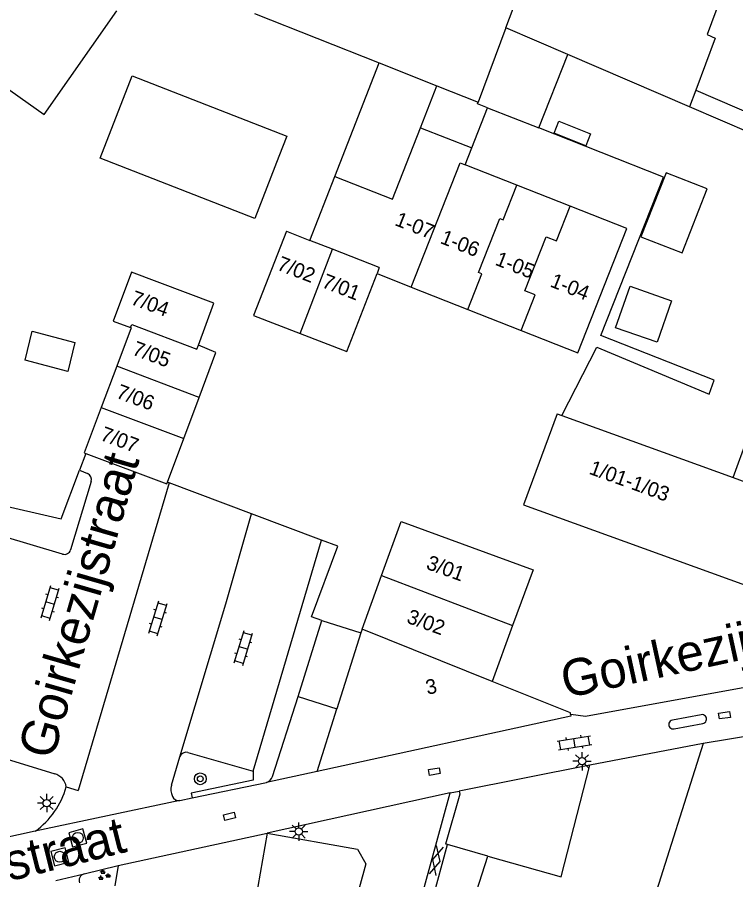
# Model space of a CAD drawing. Extents: x 132998 to 136004, y 396998 to 398512.
# Drawn here: x 133516.2 to 133565.2, y 397809 to 397867.7 of the extents above; entities that cross this region are included whole.
import ezdxf

# ---------------------------------------------------------------- set-up
doc = ezdxf.new("R2010")
doc.units = 0
for name, color, linetype in [('gg-afsc-erfafscheiding', 7, 'Continuous'), ('gg-afsc-hekwerk', 7, 'Continuous'), ('gg-afsc-muur', 7, 'Continuous'), ('gg-anno-huisnummerreeks BGT', 7, 'Continuous'), ('gg-anno-openbare ruimte label', 7, 'Continuous'), ('gg-bbg-bijgebouw', 7, 'Continuous'), ('gg-bbg-gedigitaliseerde bebouwing', 7, 'Continuous'), ('gg-bbg-gedigitaliseerde bijgebouw', 7, 'Continuous'), ('gg-bbg-hoofdgebouw', 7, 'Continuous'), ('gg-bbg-luifel en loopbrug', 7, 'Continuous'), ('gg-bbg-tussenscheiding', 7, 'Continuous'), ('gg-knt-verharding', 7, 'Continuous'), ('gg-knt-verharding nz', 7, 'Continuous'), ('gt-grn-groengrens', 7, 'Continuous'), ('gt-grn-vlakafsluiter', 7, 'Continuous'), ('gt-grn-weggrens', 7, 'Continuous'), ('gt-symb-boom', 7, 'Continuous'), ('gt-symb-gesloten verharding', 7, 'Continuous'), ('gt-symb-groenvak', 7, 'Continuous'), ('gt-symb-klinker verharding', 7, 'Continuous'), ('gt-symb-kolk center center', 7, 'Continuous'), ('gt-symb-lichtmast', 7, 'Continuous'), ('gt-symb-rioolschacht', 7, 'Continuous')]:
    doc.layers.add(name, color=color, linetype=linetype)

# ---------------------------------------------------------------- blocks, each defined once
blk = doc.blocks.new('gt0-KOLKCC')
at = {"layer": 'gt-symb-kolk center center'}
blk.add_lwpolyline([(-0.375, 0.2), (0.375, 0.2), (0.375, -0.2), (-0.375, -0.2)], close=True, dxfattribs=at)
blk = doc.blocks.new('gt0-GESVH1')
at = {"layer": 'gt-symb-gesloten verharding'}
for p, q in [((-0.992, -0.261), (0.008, 0.239)), ((0.008, -0.261), (-0.992, 0.239)), ((0.008, 0.239), (1.008, -0.261)), ((1.008, 0.239), (0.008, -0.261))]:
    blk.add_line(p, q, dxfattribs=at)
blk = doc.blocks.new('gt0-LMAST')
at = {"layer": 'gt-symb-lichtmast'}
for p, q in [((-0.005, 0.246), (-0.005, 0.621)), ((-0.182, 0.173), (-0.447, 0.438)), ((0.172, 0.173), (0.437, 0.438)), ((-0.255, -0.004), (-0.63, -0.004)), ((-0.182, -0.181), (-0.447, -0.446)), ((-0.005, -0.254), (-0.005, -0.629)), ((0.437, -0.446), (0.172, -0.181)), ((0.245, -0.004), (0.62, -0.004))]:
    blk.add_line(p, q, dxfattribs=at)
blk.add_circle((-0.005, -0.004), 0.25, dxfattribs=at)
blk = doc.blocks.new('gt0-KL1')
at = {"layer": 'gt-symb-klinker verharding'}
for p, q in [((-1.15, 0.3), (1.15, 0.3)), ((-1, -0.3), (-1, 0.3)), ((-0.5, 0.3), (-0.5, 0.45)), ((0, -0.3), (0, 0.3)), ((0.5, 0.3), (0.5, 0.45)), ((1, -0.3), (1, 0.3)), ((-1.15, -0.3), (1.15, -0.3)), ((-0.5, -0.45), (-0.5, -0.3)), ((0.5, -0.45), (0.5, -0.3))]:
    blk.add_line(p, q, dxfattribs=at)
blk = doc.blocks.new('gt0-BOOM')
at = {"layer": 'gt-symb-boom'}
for radius in [0.4, 0.2]:
    blk.add_circle((0, 0), radius, dxfattribs=at)
blk = doc.blocks.new('gt0-RS')
at = {"layer": 'gt-symb-rioolschacht'}
blk.add_lwpolyline([(-0.5, -0.5), (0.5, -0.5), (0.5, 0.5), (-0.5, 0.5)], close=True, dxfattribs=at)
blk.add_circle((0, 0), 0.375, dxfattribs=at)
blk = doc.blocks.new('gt0-GRVAK')
at = {"layer": 'gt-symb-groenvak'}
for p, q in [((-0.11, 0.189), (-0.228, 0.24)), ((-0.182, 0.153), (0.088, 0.153)), ((-0.091, 0.211), (-0.156, 0.322)), ((-0.047, 0.214), (-0.047, 0.393)), ((-0.004, 0.211), (0.061, 0.322)), ((0.015, 0.189), (0.133, 0.24)), ((0.262, -0.052), (0.197, 0.059)), ((0.305, -0.049), (0.305, 0.13)), ((0.349, -0.052), (0.414, 0.059)), ((-0.245, -0.228), (-0.363, -0.177)), ((-0.318, -0.264), (-0.047, -0.264)), ((-0.226, -0.206), (-0.291, -0.095)), ((-0.183, -0.203), (-0.183, -0.024)), ((-0.139, -0.206), (-0.074, -0.095)), ((-0.12, -0.228), (-0.002, -0.177)), ((0.243, -0.074), (0.125, -0.023)), ((0.17, -0.11), (0.441, -0.11)), ((0.368, -0.074), (0.486, -0.023))]:
    blk.add_line(p, q, dxfattribs=at)

msp = doc.modelspace()

# ---------------------------------------------------------------- linework, layer by layer
at = {"layer": 'gg-afsc-erfafscheiding'}
msp.add_line((133520.845, 397838.012), (133520.42, 397836.879), dxfattribs=at)
msp.add_lwpolyline([(133509.583, 397835.765), (133519.177, 397833.571), (133520.42, 397836.879)], dxfattribs=at)
at = {"layer": 'gg-afsc-hekwerk'}
for p, q in [((133526.542, 397836.011), (133526.415, 397836.059)), ((133532.147, 397833.904), (133526.542, 397836.011)), ((133536.917, 397832.11), (133532.147, 397833.904)), ((133536.951, 397826.637), (133539.601, 397825.797)), ((133554.906, 397820.13), (133567.243, 397822.358)), ((133553.914, 397820.249), (133553.881, 397820.262)), ((133553.914, 397820.249), (133554.906, 397820.13))]:
    msp.add_line(p, q, dxfattribs=at)
msp.add_lwpolyline([(133536.951, 397826.637), (133536.243, 397826.881), (133538.021, 397831.697), (133536.917, 397832.11)], dxfattribs=at)
at = {"layer": 'gg-afsc-muur'}
msp.add_line((133537.82, 397856.894), (133540.843, 397864.634), dxfattribs=at)
msp.add_lwpolyline([(133533.213, 397812.146), (133539.371, 397811.052), (133539.929, 397810.049), (133539.025, 397806.746)], dxfattribs=at)
at = {"layer": 'gg-bbg-bijgebouw'}
for p, q in [((133534.531, 397853.176), (133532.279, 397847.41)), ((133532.279, 397847.41), (133535.463, 397846.193)), ((133522.96, 397843.977), (133521.898, 397841.14)), ((133527.526, 397839.03), (133528.571, 397841.825)), ((133526.415, 397836.059), (133527.526, 397839.03)), ((133555.2, 397816.78), (133546.293, 397815.009)), ((133544.257, 397806.838), (133545.516, 397811.365)), ((133545.516, 397811.365), (133545.377, 397811.403))]:
    msp.add_line(p, q, dxfattribs=at)
for points in [[(133528.526, 397845.406), (133529.577, 397848.261), (133523.972, 397850.381), (133522.715, 397847.043), (133523.909, 397846.591)], [(133535.463, 397846.193), (133538.647, 397844.975), (133540.702, 397850.282)], [(133523.909, 397846.591), (133523.935, 397846.581), (133522.96, 397843.977)], [(133528.571, 397841.825), (133529.723, 397844.907), (133528.526, 397845.406)], [(133521.898, 397841.14), (133520.742, 397838.051), (133520.845, 397838.012)], [(133520.845, 397838.012), (133526.372, 397835.944), (133526.415, 397836.059)], [(133546.293, 397815.009), (133546.344, 397814.815), (133545.377, 397811.403)]]:
    msp.add_lwpolyline(points, dxfattribs=at)
at = {"layer": 'gg-bbg-gedigitaliseerde bebouwing'}
for p, q in [((133532.358, 397867.994), (133540.843, 397864.634)), ((133540.843, 397864.634), (133544.785, 397863.073)), ((133546.71, 397857.694), (133547.161, 397858.838)), ((133550.235, 397856.302), (133546.71, 397857.694)), ((133536.117, 397852.534), (133537.82, 397856.894)), ((133553.862, 397854.87), (133550.235, 397856.302)), ((133552.976, 397840.716), (133553.305, 397840.597)), ((133553.305, 397840.597), (133564.969, 397836.381))]:
    msp.add_line(p, q, dxfattribs=at)
for points in [[(133514.558, 397863.539), (133518.017, 397861.123), (133522.968, 397868.18)], [(133537.82, 397856.894), (133541.769, 397855.351), (133543.665, 397860.204)], [(133554.39, 397844.878), (133557.732, 397853.342), (133553.862, 397854.87)], [(133562.94, 397818.26), (133559.325, 397806.853), (133564.295, 397805.366)]]:
    msp.add_lwpolyline(points, dxfattribs=at)
at = {"layer": 'gg-bbg-gedigitaliseerde bijgebouw'}
for p, q in [((133551.729, 397860.195), (133553.707, 397865.206)), ((133562.005, 397861.633), (133553.707, 397865.206)), ((133543.665, 397860.204), (133544.785, 397863.073)), ((133562.428, 397862.762), (133562.005, 397861.633)), ((133547.161, 397858.838), (133548.241, 397861.572)), ((133548.241, 397861.572), (133551.729, 397860.195)), ((133534.02, 397858.251), (133532.368, 397854.021)), ((133534.531, 397853.176), (133536.117, 397852.534)), ((133553.254, 397809.17), (133555.2, 397816.78)), ((133546.773, 397805.946), (133548.247, 397810.59)), ((133548.247, 397810.59), (133553.254, 397809.17))]:
    msp.add_line(p, q, dxfattribs=at)
for points in [[(133564.761, 397870.742), (133563.197, 397866.568), (133563.758, 397866.31), (133562.428, 397862.762)], [(133532.368, 397854.021), (133521.824, 397858.139), (133524.019, 397863.758), (133534.562, 397859.64), (133534.02, 397858.251)], [(133556.961, 397846.584), (133557.954, 397849.415), (133560.785, 397848.423), (133559.792, 397845.592), (133556.961, 397846.584)], [(133517.196, 397846.36), (133520.111, 397845.585), (133519.628, 397843.611), (133516.712, 397844.386), (133517.196, 397846.36)], [(133564.969, 397836.381), (133566.928, 397841.734), (133569.425, 397840.748), (133567.493, 397835.469)]]:
    msp.add_lwpolyline(points, dxfattribs=at)
at = {"layer": 'gg-bbg-hoofdgebouw'}
for p, q in [((133540.702, 397850.282), (133543.037, 397849.36)), ((133543.037, 397849.36), (133546.893, 397847.838)), ((133546.893, 397847.838), (133550.521, 397846.406)), ((133550.521, 397846.406), (133554.39, 397844.878)), ((133552.976, 397840.716), (133550.694, 397834.513)), ((133550.694, 397834.513), (133565.81, 397829.049)), ((133539.679, 397826.043), (133541.013, 397829.714)), ((133539.679, 397826.043), (133539.601, 397825.797)), ((133549.946, 397826.292), (133548.558, 397822.488)), ((133539.601, 397825.797), (133537.961, 397820.62)), ((133536.612, 397816.36), (133537.961, 397820.62)), ((133567.784, 397819.07), (133562.94, 397818.26)), ((133523.061, 397809.941), (133533.213, 397812.146)), ((133533.213, 397812.146), (133531.996, 397805.105)), ((133523.061, 397809.941), (133522.822, 397808.562))]:
    msp.add_line(p, q, dxfattribs=at)
for points in [[(133541.013, 397829.714), (133542.346, 397833.384), (133551.335, 397830.095), (133549.946, 397826.292)], [(133553.881, 397820.262), (133553.889, 397820.353), (133548.558, 397822.488)], [(133553.881, 397820.262), (133553.903, 397820.111), (133536.612, 397816.36)]]:
    msp.add_lwpolyline(points, dxfattribs=at)
at = {"layer": 'gg-bbg-luifel en loopbrug'}
for points in [[(133562.428, 397862.762), (133566.695, 397860.925), (133566.219, 397859.819), (133562.005, 397861.633)], [(133554.932, 397858.99), (133552.769, 397859.844), (133553.091, 397860.66), (133555.254, 397859.806), (133554.932, 397858.99)], [(133558.684, 397852.782), (133561.503, 397851.686), (133563.2, 397856.051), (133560.404, 397857.138), (133558.684, 397852.782)]]:
    msp.add_lwpolyline(points, dxfattribs=at)
at = {"layer": 'gg-bbg-tussenscheiding'}
for p, q in [((133549.487, 397867.023), (133547.59, 397861.966)), ((133553.707, 397865.206), (133549.487, 397867.023)), ((133544.785, 397863.073), (133547.59, 397861.966)), ((133543.665, 397860.204), (133547.161, 397858.838)), ((133537.658, 397851.933), (133536.117, 397852.534)), ((133535.463, 397846.193), (133537.658, 397851.933)), ((133540.858, 397850.683), (133537.658, 397851.933)), ((133540.858, 397850.683), (133540.702, 397850.282)), ((133528.571, 397841.825), (133522.96, 397843.977)), ((133521.898, 397841.14), (133527.526, 397839.03)), ((133564.969, 397836.381), (133567.493, 397835.469)), ((133541.013, 397829.714), (133549.946, 397826.292)), ((133548.558, 397822.488), (133539.679, 397826.043)), ((133548.247, 397810.59), (133545.516, 397811.365))]:
    msp.add_line(p, q, dxfattribs=at)
for points in [[(133549.487, 397867.023), (133552.687, 397875.485), (133554.309, 397874.848)], [(133548.241, 397861.572), (133547.544, 397861.848), (133547.59, 397861.966)], [(133543.037, 397849.36), (133546.378, 397857.825), (133546.71, 397857.694)], [(133546.893, 397847.838), (133547.848, 397850.256), (133547.615, 397850.348), (133549.066, 397854.022), (133549.298, 397853.93), (133550.235, 397856.302)], [(133550.521, 397846.406), (133551.475, 397848.824), (133550.778, 397849.099), (133552.228, 397852.773), (133552.926, 397852.498), (133553.862, 397854.87)], [(133523.909, 397846.591), (133523.989, 397846.806), (133528.428, 397845.136), (133528.526, 397845.406)]]:
    msp.add_lwpolyline(points, dxfattribs=at)
at = {"layer": 'gg-knt-verharding'}
for p, q in [((133520.42, 397836.879), (133520.959, 397836.648)), ((133521.227, 397836.108), (133519.817, 397831.448)), ((133519.274, 397831.164), (133515.081, 397832.397)), ((133532.251, 397816.363), (133536.917, 397832.11)), ((133535.32, 397821.456), (133536.951, 397826.637)), ((133533.573, 397816.016), (133535.32, 397821.456)), ((133535.32, 397821.456), (133537.961, 397820.62)), ((133562.797, 397820.22), (133560.84, 397819.845)), ((133560.96, 397819.255), (133562.903, 397819.619)), ((133510.987, 397818.554), (133518.736, 397816.194)), ((133562.94, 397818.26), (133555.2, 397816.78)), ((133527.811, 397817.645), (133532.251, 397816.363)), ((133526.705, 397815.415), (133527.266, 397817.345)), ((133536.612, 397816.36), (133533.165, 397815.611)), ((133528.109, 397814.554), (133533.165, 397815.611)), ((133545.692, 397814.891), (133546.293, 397815.009)), ((133527.266, 397814.378), (133517.412, 397812.278)), ((133527.266, 397814.378), (133528.109, 397814.554)), ((133520.739, 397809.369), (133523.061, 397809.941))]:
    msp.add_line(p, q, dxfattribs=at)
for points in [[(133542.07, 397800.415), (133541.732, 397800.483), (133545.692, 397814.891)], [(133517.412, 397812.278), (133513.047, 397811.329), (133510.099, 397810.745), (133507.188, 397810.287)]]:
    msp.add_lwpolyline(points, dxfattribs=at)
for centre, radius, start, end in [((133520.816, 397836.24), 0.432, 342.14321, 70.64686), ((133519.404, 397831.576), 0.432, 252.49049, 342.73047), ((133562.863, 397819.922), 0.305, 277.57301, 102.43207), ((133560.885, 397819.547), 0.301, 98.51638, 284.47675), ((133527.698, 397817.206), 0.454, 75.55341, 162.10852), ((133518.432, 397815.132), 1.105, 9.01702, 74.01762), ((133533.038, 397816.147), 0.551, 283.31969, 346.25747), ((133514.019, 397816.894), 5.729, 306.31954, 343.89738), ((133527.595, 397815.094), 0.946, 160.13852, 207.54976), ((133527.18, 397814.828), 0.458, 202.02952, 280.78105), ((133520.865, 397808.913), 0.473, 105.40423, 199.16375)]:
    msp.add_arc(centre, radius, start, end, dxfattribs=at)
at = {"layer": 'gg-knt-verharding nz'}
for p, q in [((133526.542, 397836.011), (133520.336, 397815.064)), ((133519.523, 397815.305), (133520.336, 397815.064)), ((133518.81, 397808.912), (133520.739, 397809.369))]:
    msp.add_line(p, q, dxfattribs=at)
msp.add_lwpolyline([(133527.266, 397817.345), (133530.398, 397827.772), (133532.147, 397833.904)], dxfattribs=at)
at = {"layer": 'gt-grn-groengrens'}
msp.add_lwpolyline([(133532.251, 397816.363), (133532.255, 397815.766), (133528.041, 397814.876), (133528.109, 397814.554)], dxfattribs=at)
at = {"layer": 'gt-grn-vlakafsluiter'}
msp.add_line((133560.225, 397856.841), (133551.729, 397860.195), dxfattribs=at)
for points in [[(133563.693, 397843.011), (133555.968, 397846.061), (133560.225, 397856.841)], [(133553.305, 397840.597), (133555.683, 397845.267), (133563.353, 397842.07), (133563.693, 397843.011)]]:
    msp.add_lwpolyline(points, dxfattribs=at)
at = {"layer": 'gt-grn-weggrens'}
msp.add_line((133545.692, 397814.891), (133533.213, 397812.146), dxfattribs=at)

# ---------------------------------------------------------------- block references
at = {"layer": 'gt-symb-boom'}
msp.add_blockref('gt0-BOOM', (133528.656, 397815.851), dxfattribs=at)
at = {"layer": 'gt-symb-gesloten verharding', "rotation": -103.93901436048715}
msp.add_blockref('gt0-GESVH1', (133544.752, 397810.289), dxfattribs=at)
at = {"layer": 'gt-symb-groenvak'}
msp.add_blockref('gt0-GRVAK', (133522.071, 397809.276), dxfattribs=at)
at = {"layer": 'gt-symb-klinker verharding'}
for p, rotation in [((133518.424, 397827.825), 73.01526746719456), ((133525.775, 397826.784), 73.01526746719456), ((133531.595, 397824.762), 73.01526746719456), ((133554.165, 397818.304), 9.443474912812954)]:
    msp.add_blockref('gt0-KL1', p, dxfattribs=dict(at, rotation=rotation))
at = {"layer": 'gt-symb-kolk center center'}
for p, rotation in [((133564.387, 397820.187), 7.757425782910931), ((133544.612, 397816.347), -170.09492079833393), ((133530.643, 397813.295), 13.535856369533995)]:
    msp.add_blockref('gt0-KOLKCC', p, dxfattribs=dict(at, rotation=rotation))
at = {"layer": 'gt-symb-lichtmast'}
for p in [(133554.683, 397817.054), (133518.191, 397814.198), (133535.372, 397812.263)]:
    msp.add_blockref('gt0-LMAST', p, dxfattribs=at)
at = {"layer": 'gt-symb-rioolschacht'}
for p, rotation in [((133520.308, 397811.829), 15.189787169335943), ((133519.082, 397810.536), 13.647238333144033)]:
    msp.add_blockref('gt0-RS', p, dxfattribs=dict(at, rotation=rotation))

# ---------------------------------------------------------------- texts
at = {"layer": 'gg-anno-huisnummerreeks BGT'}
for s, rotation, p in [('1-07', 338.5, (133541.853, 397853.589)), ('1-06', 338.5, (133544.949, 397852.367)), ('7/02', 338.7, (133533.816, 397850.566)), ('1-05', 338.5, (133548.691, 397850.889)), ('7/01', 338.7, (133536.878, 397849.37)), ('1-04', 338.5, (133552.439, 397849.409)), ('7/04', 339.8, (133523.849, 397848.215)), ('7/05', 339.5, (133523.952, 397844.774)), ('7/06', 339.5, (133522.854, 397841.836)), ('7/07', 339.5, (133521.776, 397838.954)), ('1/01-1/03', 340.1, (133555.095, 397836.646)), ('3/01', 340, (133543.991, 397830.178)), ('3/02', 340, (133542.657, 397826.507)), ('3', 12.2, (133544.136, 397821.574))]:
    msp.add_text(s, height=1, rotation=rotation, dxfattribs=at).set_placement(p)
at = {"layer": 'gg-anno-openbare ruimte label'}
for rotation, p in [(73.9, (133518.6, 397817.075)), (12.3, (133553.55, 397821.33)), (14.1, (133503.033, 397805.694))]:
    msp.add_text('Goirkezijstraat', height=2.5, rotation=rotation, dxfattribs=at).set_placement(p)

doc.saveas('drawing.dxf')
